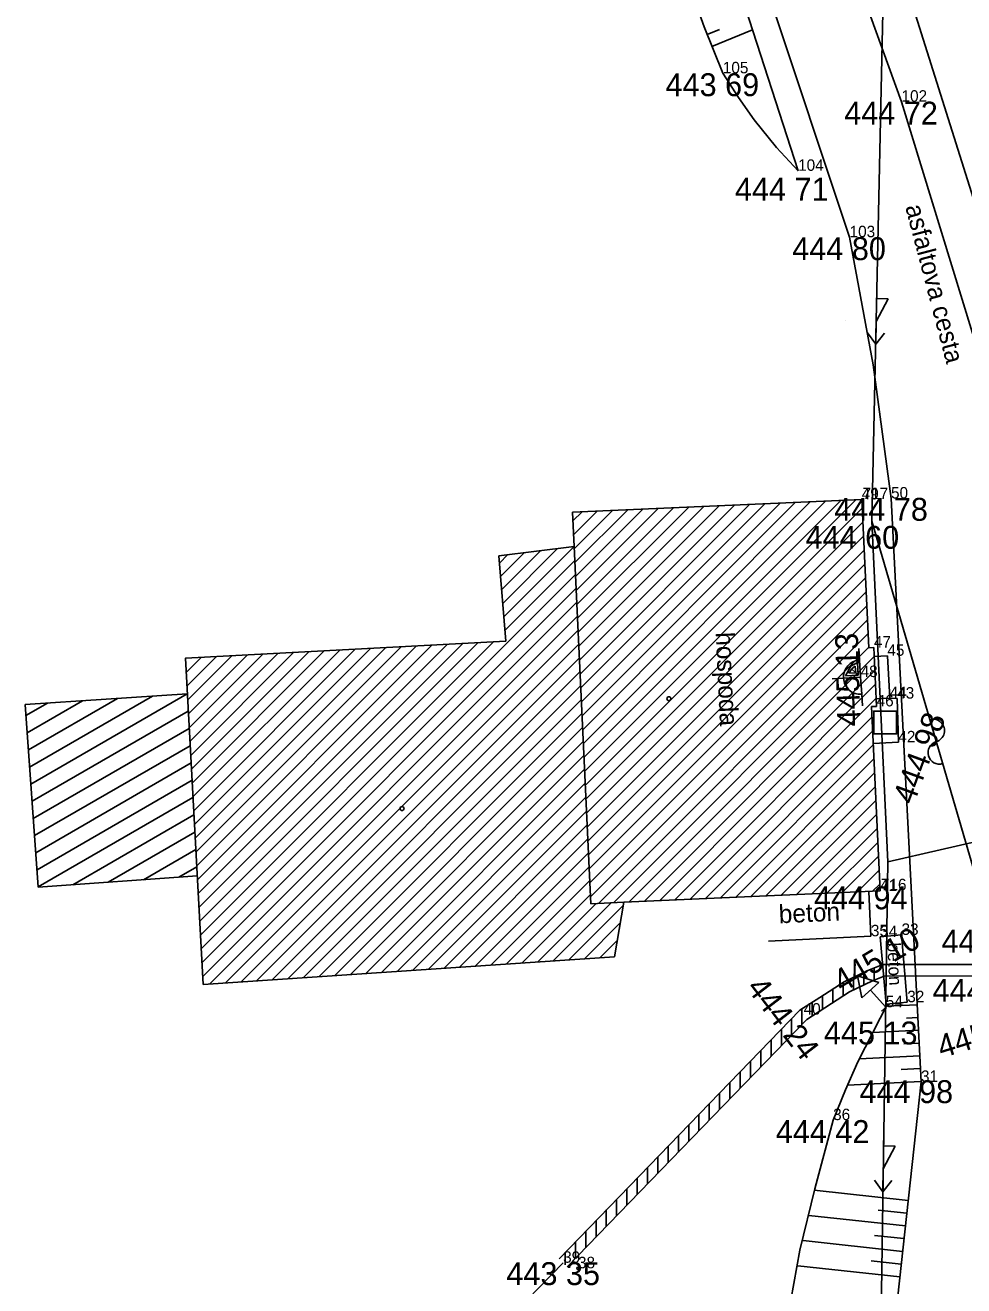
# Model space of a CAD drawing. Extents: x -559180 to -551373, y -1076947 to -1072071.
# Drawn here: x -553907.3 to -553866.3, y -1074543.7 to -1074488.6 of the extents above; entities that cross this region are included whole.
import ezdxf

# ---------------------------------------------------------------- set-up
doc = ezdxf.new("R2010")
doc.units = 0
for name, color, linetype in [('13_PLOTY', 7, 'Continuous'), ('14_BUDOVY', 7, 'Continuous'), ('17_KOMUNIKACE', 7, 'Continuous'), ('18_POLOHOPIS', 7, 'Continuous'), ('1_VODA_ZN', 7, 'Continuous'), ('20_EL_ZN', 7, 'Continuous'), ('26_SRAFY', 7, 'Continuous'), ('27_HRANA_PATA', 7, 'Continuous'), ('28_VODA', 7, 'Continuous'), ('30_SDEL_ZN', 7, 'Continuous'), ('31_SDELOVACI', 7, 'Continuous'), ('32', 7, 'Continuous'), ('3_BODY', 7, 'Continuous'), ('47_ZN_STAV_OBJ$', 7, 'Continuous'), ('48_DOPRAVA_ZN', 7, 'Continuous'), ('50_TEPLO_ZN', 7, 'Continuous'), ('52_POPIS_UCELOVY', 7, 'Continuous'), ('6_VYSKY', 7, 'Continuous'), ('NNnadzemní', 7, 'Continuous')]:
    doc.layers.add(name, color=color, linetype=linetype)

# ---------------------------------------------------------------- blocks, each defined once
blk = doc.blocks.new('T')
at = {"layer": '6_VYSKY'}
blk.add_circle((0, 0), 0.05, dxfattribs=at)
blk = doc.blocks.new('VVH')
at = {"layer": '47_ZN_STAV_OBJ$'}
for p, q in [((-0.001, 0.746), (0, 1.246)), ((0, -0.004), (-0.001, 0.746)), ((0.1, 0.096), (0.099, 0.646)), ((0.099, 0.646), (0.5, 0.396)), ((0, -0.004), (0, 0)), ((0.1, 0.096), (0.2, 0.196)), ((0.65, 0.096), (0.1, 0.096)), ((0.399, 0.346), (0.199, 0.496)), ((0.199, 0.496), (0.2, 0.196)), ((0.2, 0.196), (0.35, 0.346)), ((0.2, 0.196), (0.5, 0.196)), ((0.5, 0.196), (0.399, 0.346)), ((0.5, 0.396), (0.65, 0.096)), ((-1.251, -0.004), (-0.751, -0.004)), ((-0.751, -0.004), (0, -0.004)), ((0.75, -0.004), (0, -0.004)), ((0.75, -0.004), (1.25, -0.004))]:
    blk.add_line(p, q, dxfattribs=at)
for start, end in [(89.9999, 179.9999), (359.9999, 89.9999)]:
    blk.add_arc((0, -0.004), 0.75, start, end, dxfattribs=at)
blk = doc.blocks.new('DZ')
at = {"layer": '48_DOPRAVA_ZN'}
for p, q in [((-0.5, 1), (0, 1.85)), ((0, 1.85), (0.5, 1)), ((-0.5, 1), (0.5, 1)), ((0, 0), (0, 1)), ((-0.25, 0), (0.25, 0))]:
    blk.add_line(p, q, dxfattribs=at)
blk = doc.blocks.new('BZ')
at = {"layer": '47_ZN_STAV_OBJ$'}
blk.add_circle((0, 0), 0.0875, dxfattribs=at)
blk = doc.blocks.new('VOTOK')
at = {"layer": '28_VODA'}
for p, q in [((-3, 0), (0, 0)), ((-0.75, 0.281), (0, 0)), ((0, 0), (-0.75, -0.281))]:
    blk.add_line(p, q, dxfattribs=at)
blk = doc.blocks.new('SA')
at = {"layer": '50_TEPLO_ZN'}
blk.add_lwpolyline([(-0.5, -0.5), (0.5, -0.5), (0.5, 0.5), (-0.5, 0.5)], close=True, dxfattribs=at)
blk = doc.blocks.new('POINT_DISPLAY')
blk.add_line((0, 0), (0, 0))
blk = doc.blocks.new('ELNN')
at = {"layer": '20_EL_ZN'}
for p, q in [((0, 0), (0.5, 0)), ((0.5, 0), (0.5, 0.5)), ((0.5, 0.5), (1.5, 0)), ((1.5, 0), (2.5, 0))]:
    blk.add_line(p, q, dxfattribs=at)
blk.add_lwpolyline([(2, 0.375), (2.5, 0), (2, -0.375)], dxfattribs=at)
blk = doc.blocks.new('SDEN')
at = {"layer": '30_SDEL_ZN'}
for centre, start, end in [((0.5, 0), 359.9999, 179.9999), ((1.5, 0), 179.9999, 359.9999)]:
    blk.add_arc(centre, 0.5, start, end, dxfattribs=at)

msp = doc.modelspace()

# ---------------------------------------------------------------- linework, layer by layer
at = {"layer": '13_PLOTY'}
msp.add_line((-553869.46, -1074484.9), (-553861.02, -1074511.74), dxfattribs=at)
at = {"layer": '14_BUDOVY'}
for p, q in [((-553883.42, -1074509.9), (-553870.78, -1074509.34)), ((-553870.78, -1074509.34), (-553870.477, -1074515.821)), ((-553883.35, -1074511.4), (-553883.42, -1074509.9)), ((-553883.35, -1074511.4), (-553886.64, -1074511.8)), ((-553882.62, -1074527), (-553883.35, -1074511.4)), ((-553886.64, -1074511.8), (-553886.34, -1074515.53)), ((-553886.34, -1074515.53), (-553900.34, -1074516.28)), ((-553870.477, -1074515.821), (-553870.25, -1074515.81)), ((-553870.25, -1074515.81), (-553870.146, -1074518.047)), ((-553900.34, -1074516.28), (-553899.56, -1074530.53)), ((-553900.255, -1074517.829), (-553907.34, -1074518.3)), ((-553870.146, -1074518.047), (-553870.13, -1074518.38)), ((-553907.34, -1074518.3), (-553906.77, -1074526.28)), ((-553870.13, -1074518.38), (-553870.356, -1074518.391)), ((-553870.356, -1074518.391), (-553869.98, -1074526.44)), ((-553906.77, -1074526.28), (-553899.82, -1074525.782)), ((-553869.98, -1074526.44), (-553881.175, -1074526.936)), ((-553881.175, -1074526.936), (-553882.62, -1074527)), ((-553881.59, -1074529.32), (-553881.175, -1074526.936)), ((-553881.59, -1074529.32), (-553899.56, -1074530.53))]:
    msp.add_line(p, q, dxfattribs=at)
at = {"layer": '17_KOMUNIKACE'}
for p, q in [((-553871.31, -1074497.89), (-553883.55, -1074461.09)), ((-553869.04, -1074491.97), (-553872.64, -1074482.01)), ((-553868.19, -1074534.78), (-553869.5, -1074509.3)), ((-553869.76, -1074549.23), (-553868.19, -1074534.78))]:
    msp.add_line(p, q, dxfattribs=at)
for points in [[(-553869.04, -1074491.97), (-553865.94, -1074502.084), (-553864.683, -1074506.086), (-553863.35, -1074509.91)], [(-553871.31, -1074497.89), (-553870.283, -1074503.456), (-553869.5, -1074509.3)]]:
    msp.add_lwpolyline(points, dxfattribs=at)
at = {"layer": '18_POLOHOPIS'}
for p, q in [((-553870.232, -1074516.197), (-553869.66, -1074516.17)), ((-553869.56, -1074518.02), (-553869.66, -1074516.17)), ((-553870.146, -1074518.047), (-553869.56, -1074518.02)), ((-553869.23, -1074518.04), (-553869.56, -1074518.02)), ((-553869.18, -1074519.95), (-553869.23, -1074518.04)), ((-553870.281, -1074520.001), (-553869.18, -1074519.95)), ((-553870.472, -1074526.463), (-553870.38, -1074528.42)), ((-553874.853, -1074528.63), (-553870.38, -1074528.42)), ((-553869.04, -1074528.36), (-553869.97, -1074528.439)), ((-553869.72, -1074531.379), (-553869.97, -1074528.439)), ((-553868.79, -1074531.3), (-553869.04, -1074528.36)), ((-553868.79, -1074531.3), (-553869.72, -1074531.379))]:
    msp.add_line(p, q, dxfattribs=at)
at = {"layer": '26_SRAFY'}
for p, q in [((-553876.991, -1074488.82), (-553877.536, -1074489.041)), ((-553875.551, -1074488.832), (-553877.328, -1074489.553)), ((-553869.71, -1074531.479), (-553868.363, -1074531.41)), ((-553868.825, -1074531.993), (-553868.335, -1074531.968)), ((-553870.3, -1074532.629), (-553868.306, -1074532.527)), ((-553868.94, -1074533.119), (-553868.277, -1074533.085)), ((-553870.885, -1074533.778), (-553868.248, -1074533.643)), ((-553869.056, -1074534.244), (-553868.22, -1074534.201)), ((-553871.407, -1074534.925), (-553868.191, -1074534.759)), ((-553872.853, -1074539.514), (-553868.753, -1074539.959)), ((-553873.094, -1074540.612), (-553868.873, -1074541.071)), ((-553870.061, -1074540.38), (-553868.813, -1074540.515)), ((-553873.334, -1074541.71), (-553868.994, -1074542.182)), ((-553870.218, -1074541.487), (-553868.934, -1074541.626)), ((-553873.575, -1074542.809), (-553869.115, -1074543.293)), ((-553870.375, -1074542.594), (-553869.055, -1074542.738))]:
    msp.add_line(p, q, dxfattribs=at)
at = {"layer": '27_HRANA_PATA'}
msp.add_line((-553873.56, -1074494.99), (-553883.91, -1074462.97), dxfattribs=at)
for points in [[(-553876.85, -1074490.73), (-553877.671, -1074488.708), (-553878.601, -1074486.087), (-553880.65, -1074479.26)], [(-553873.56, -1074494.99), (-553874.503, -1074493.967), (-553875.475, -1074492.767), (-553876.161, -1074491.794), (-553876.85, -1074490.73)], [(-553872.03, -1074536.45), (-553871.497, -1074535.125), (-553870.951, -1074533.908), (-553869.662, -1074531.374)], [(-553872.03, -1074536.45), (-553872.837, -1074539.447), (-553873.483, -1074542.131), (-553873.88, -1074544.317), (-553874.12, -1074546.07)]]:
    msp.add_lwpolyline(points, dxfattribs=at)
at = {"layer": '28_VODA'}
for p, q in [((-553869.845, -1074529.659), (-553865.102, -1074529.65)), ((-553869.794, -1074530.158), (-553865.157, -1074530.149)), ((-553884.009, -1074542.505), (-553873.48, -1074531.646)), ((-553883.65, -1074542.854), (-553873.184, -1074532.06))]:
    msp.add_line(p, q, dxfattribs=at)
for points in [[(-553873.48, -1074531.646), (-553872.608, -1074531.094), (-553871.555, -1074530.416), (-553870.516, -1074529.909), (-553869.938, -1074529.677)], [(-553873.184, -1074532.06), (-553871.309, -1074530.852), (-553870.312, -1074530.367), (-553869.794, -1074530.158)]]:
    msp.add_lwpolyline(points, dxfattribs=at)
at = {"layer": '31_SDELOVACI'}
msp.add_line((-553863.74, -1074532.89), (-553870.335, -1074510.284), dxfattribs=at)
at = {"layer": '32'}
for p, q in [((-553882.919, -1074520.614), (-553871.685, -1074509.38)), ((-553882.89, -1074521.222), (-553871.019, -1074509.351)), ((-553883.402, -1074510.279), (-553883.005, -1074509.882)), ((-553883.374, -1074510.887), (-553882.339, -1074509.852)), ((-553883.345, -1074511.495), (-553881.673, -1074509.823)), ((-553883.317, -1074512.103), (-553881.007, -1074509.793)), ((-553883.289, -1074512.711), (-553880.341, -1074509.764)), ((-553883.26, -1074513.319), (-553879.676, -1074509.734)), ((-553883.232, -1074513.927), (-553879.01, -1074509.705)), ((-553883.203, -1074514.534), (-553878.344, -1074509.675)), ((-553883.175, -1074515.142), (-553877.678, -1074509.646)), ((-553883.146, -1074515.75), (-553877.012, -1074509.616)), ((-553883.118, -1074516.358), (-553876.346, -1074509.587)), ((-553883.089, -1074516.966), (-553875.68, -1074509.557)), ((-553883.061, -1074517.574), (-553875.014, -1074509.528)), ((-553883.033, -1074518.182), (-553874.348, -1074509.498)), ((-553883.004, -1074518.79), (-553873.683, -1074509.469)), ((-553882.976, -1074519.398), (-553873.017, -1074509.439)), ((-553882.947, -1074520.006), (-553872.351, -1074509.41)), ((-553882.862, -1074521.83), (-553870.762, -1074509.73)), ((-553882.833, -1074522.438), (-553870.733, -1074510.338)), ((-553882.805, -1074523.046), (-553870.705, -1074510.946)), ((-553886.52, -1074513.297), (-553884.799, -1074511.576)), ((-553886.472, -1074513.886), (-553884.074, -1074511.488)), ((-553886.425, -1074514.475), (-553883.35, -1074511.4)), ((-553882.777, -1074523.654), (-553870.677, -1074511.554)), ((-553886.614, -1074512.119), (-553886.248, -1074511.752)), ((-553886.567, -1074512.708), (-553885.523, -1074511.664)), ((-553886.377, -1074515.064), (-553883.322, -1074512.008)), ((-553899.645, -1074528.968), (-553883.293, -1074512.616)), ((-553882.748, -1074524.262), (-553870.648, -1074512.162)), ((-553899.612, -1074529.572), (-553883.265, -1074513.224)), ((-553882.72, -1074524.87), (-553870.62, -1074512.77)), ((-553882.691, -1074525.478), (-553870.591, -1074513.378)), ((-553899.579, -1074530.175), (-553883.236, -1074513.832)), ((-553882.663, -1074526.086), (-553870.563, -1074513.986)), ((-553899.279, -1074530.511), (-553883.208, -1074514.44)), ((-553882.634, -1074526.694), (-553870.534, -1074514.594)), ((-553898.597, -1074530.465), (-553883.179, -1074515.048)), ((-553882.29, -1074526.985), (-553870.506, -1074515.202)), ((-553900.042, -1074521.728), (-553894.269, -1074515.955)), ((-553900.009, -1074522.331), (-553893.596, -1074515.919)), ((-553899.976, -1074522.935), (-553892.924, -1074515.883)), ((-553899.943, -1074523.538), (-553892.251, -1074515.847)), ((-553899.91, -1074524.141), (-553891.579, -1074515.811)), ((-553899.877, -1074524.745), (-553890.907, -1074515.775)), ((-553899.844, -1074525.348), (-553890.234, -1074515.739)), ((-553899.811, -1074525.951), (-553889.562, -1074515.703)), ((-553899.778, -1074526.555), (-553888.889, -1074515.667)), ((-553899.745, -1074527.158), (-553888.217, -1074515.631)), ((-553899.712, -1074527.762), (-553887.545, -1074515.595)), ((-553899.679, -1074528.365), (-553886.872, -1074515.559)), ((-553897.914, -1074530.419), (-553883.151, -1074515.656)), ((-553881.624, -1074526.956), (-553870.478, -1074515.81)), ((-553900.339, -1074516.298), (-553900.32, -1074516.279)), ((-553900.306, -1074516.901), (-553899.648, -1074516.243)), ((-553900.273, -1074517.504), (-553898.976, -1074516.207)), ((-553900.24, -1074518.108), (-553898.303, -1074516.171)), ((-553900.207, -1074518.711), (-553897.631, -1074516.135)), ((-553900.174, -1074519.314), (-553896.958, -1074516.099)), ((-553900.141, -1074519.918), (-553896.286, -1074516.063)), ((-553900.108, -1074520.521), (-553895.614, -1074516.027)), ((-553900.075, -1074521.124), (-553894.941, -1074515.991)), ((-553897.232, -1074530.373), (-553883.122, -1074516.264)), ((-553880.958, -1074526.926), (-553870.232, -1074516.2)), ((-553896.55, -1074530.327), (-553883.094, -1074516.872)), ((-553880.292, -1074526.897), (-553870.204, -1074516.808)), ((-553895.867, -1074530.281), (-553883.066, -1074517.479)), ((-553879.626, -1074526.867), (-553870.175, -1074517.417)), ((-553907.252, -1074519.531), (-553904.832, -1074518.133)), ((-553907.199, -1074520.279), (-553903.306, -1074518.032)), ((-553907.145, -1074521.028), (-553901.781, -1074517.93)), ((-553907.092, -1074521.776), (-553900.255, -1074517.829)), ((-553895.185, -1074530.235), (-553883.037, -1074518.087)), ((-553878.96, -1074526.838), (-553870.147, -1074518.025)), ((-553907.306, -1074518.782), (-553906.358, -1074518.235)), ((-553907.038, -1074522.525), (-553900.214, -1074518.585)), ((-553894.503, -1074530.189), (-553883.009, -1074518.695)), ((-553878.294, -1074526.808), (-553870.335, -1074518.849)), ((-553906.985, -1074523.273), (-553900.172, -1074519.34)), ((-553893.82, -1074530.144), (-553882.98, -1074519.303)), ((-553877.628, -1074526.779), (-553870.306, -1074519.457)), ((-553906.931, -1074524.022), (-553900.131, -1074520.096)), ((-553893.138, -1074530.098), (-553882.952, -1074519.911)), ((-553876.963, -1074526.749), (-553870.278, -1074520.065)), ((-553906.878, -1074524.77), (-553900.09, -1074520.851)), ((-553892.456, -1074530.052), (-553882.923, -1074520.519)), ((-553876.297, -1074526.72), (-553870.249, -1074520.673)), ((-553891.773, -1074530.006), (-553882.895, -1074521.127)), ((-553875.631, -1074526.69), (-553870.221, -1074521.281)), ((-553906.824, -1074525.519), (-553900.048, -1074521.607)), ((-553891.091, -1074529.96), (-553882.866, -1074521.735)), ((-553874.965, -1074526.661), (-553870.193, -1074521.889)), ((-553906.771, -1074526.267), (-553900.007, -1074522.362)), ((-553890.409, -1074529.914), (-553882.838, -1074522.343)), ((-553874.299, -1074526.631), (-553870.164, -1074522.497)), ((-553905.254, -1074526.171), (-553899.966, -1074523.118)), ((-553889.726, -1074529.868), (-553882.809, -1074522.951)), ((-553873.633, -1074526.602), (-553870.136, -1074523.105)), ((-553889.044, -1074529.822), (-553882.781, -1074523.559)), ((-553903.713, -1074526.061), (-553899.924, -1074523.874)), ((-553888.362, -1074529.776), (-553882.753, -1074524.167)), ((-553872.967, -1074526.572), (-553870.107, -1074523.713)), ((-553902.172, -1074525.951), (-553899.883, -1074524.629)), ((-553887.679, -1074529.73), (-553882.724, -1074524.775)), ((-553872.301, -1074526.543), (-553870.079, -1074524.321)), ((-553871.635, -1074526.513), (-553870.051, -1074524.929)), ((-553900.631, -1074525.84), (-553899.842, -1074525.385)), ((-553886.997, -1074529.684), (-553882.696, -1074525.383)), ((-553870.969, -1074526.484), (-553870.022, -1074525.537)), ((-553886.315, -1074529.638), (-553882.667, -1074525.991)), ((-553870.304, -1074526.454), (-553869.994, -1074526.145)), ((-553885.632, -1074529.592), (-553882.639, -1074526.599)), ((-553884.95, -1074529.546), (-553882.394, -1074526.99)), ((-553884.268, -1074529.5), (-553881.728, -1074526.96)), ((-553883.585, -1074529.454), (-553881.198, -1074527.067)), ((-553882.903, -1074529.408), (-553881.332, -1074527.837)), ((-553882.221, -1074529.362), (-553881.466, -1074528.608)), ((-553871.144, -1074530.772), (-553871.144, -1074530.215)), ((-553870.694, -1074530.553), (-553870.694, -1074529.996)), ((-553870.244, -1074530.34), (-553870.244, -1074529.8)), ((-553872.044, -1074531.326), (-553872.044, -1074530.731)), ((-553871.594, -1074531.036), (-553871.594, -1074530.441)), ((-553872.944, -1074531.905), (-553872.944, -1074531.309)), ((-553872.494, -1074531.615), (-553872.494, -1074531.021)), ((-553873.394, -1074532.277), (-553873.394, -1074531.598)), ((-553874.294, -1074533.205), (-553874.294, -1074532.485)), ((-553873.844, -1074532.741), (-553873.844, -1074532.021)), ((-553874.744, -1074533.669), (-553874.744, -1074532.949)), ((-553875.194, -1074534.133), (-553875.194, -1074533.413)), ((-553875.644, -1074534.597), (-553875.644, -1074533.877)), ((-553876.094, -1074535.061), (-553876.094, -1074534.341)), ((-553876.544, -1074535.525), (-553876.544, -1074534.806)), ((-553877.444, -1074536.454), (-553877.444, -1074535.734)), ((-553876.994, -1074535.989), (-553876.994, -1074535.27)), ((-553877.894, -1074536.918), (-553877.894, -1074536.198)), ((-553878.344, -1074537.382), (-553878.344, -1074536.662)), ((-553878.794, -1074537.846), (-553878.794, -1074537.126)), ((-553879.244, -1074538.31), (-553879.244, -1074537.59)), ((-553880.144, -1074539.238), (-553880.144, -1074538.519)), ((-553879.694, -1074538.774), (-553879.694, -1074538.055)), ((-553880.594, -1074539.702), (-553880.594, -1074538.983)), ((-553881.044, -1074540.166), (-553881.044, -1074539.447)), ((-553881.494, -1074540.63), (-553881.494, -1074539.911)), ((-553881.944, -1074541.095), (-553881.944, -1074540.375)), ((-553882.844, -1074542.023), (-553882.844, -1074541.303)), ((-553882.394, -1074541.559), (-553882.394, -1074540.839)), ((-553883.294, -1074542.487), (-553883.294, -1074541.768)), ((-553883.744, -1074542.763), (-553883.744, -1074542.232))]:
    msp.add_line(p, q, dxfattribs=at)
at = {"layer": 'NNnadzemní'}
for p, q in [((-553869.66, -1074479.13), (-553870.335, -1074510.284)), ((-553870.335, -1074510.284), (-553869.639, -1074525.168)), ((-553869.639, -1074525.168), (-553834.15, -1074517.05)), ((-553869.639, -1074525.168), (-553870.202, -1074562.934))]:
    msp.add_line(p, q, dxfattribs=at)

# ---------------------------------------------------------------- block references
at = {"layer": '1_VODA_ZN'}
for p in [(-553876.85, -1074490.73), (-553869.04, -1074491.97), (-553873.56, -1074494.99), (-553871.31, -1074497.89), (-553871.5, -1074501.53), (-553870.78, -1074509.34), (-553870.74, -1074509.33), (-553869.5, -1074509.3), (-553870.25, -1074515.81), (-553869.66, -1074516.17), (-553870.83, -1074517.1), (-553869.56, -1074518.02), (-553869.23, -1074518.04), (-553870.13, -1074518.38), (-553869.18, -1074519.95), (-553869.98, -1074526.44), (-553869.94, -1074526.41), (-553870.38, -1074528.42), (-553869.97, -1074528.45), (-553869.04, -1074528.36), (-553868.79, -1074531.3), (-553873.32, -1074531.84), (-553869.73, -1074531.52), (-553868.19, -1074534.78), (-553872.03, -1074536.45), (-553883.83, -1074542.68), (-553883.18, -1074542.92)]:
    msp.add_blockref('POINT_DISPLAY', p, dxfattribs=at)
at = {"layer": '20_EL_ZN'}
for p, xscale, yscale, rotation in [((-553870.114, -1074500.068), 1.0000018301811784, 1.0000018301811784, -91.24127036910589), ((-553869.817, -1074537.079), 0.9999993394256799, 0.99999933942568, -90.85407409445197)]:
    msp.add_blockref('ELNN', p, dxfattribs=dict(at, xscale=xscale, yscale=yscale, rotation=rotation))
at = {"layer": '28_VODA', "xscale": 0.9999986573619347, "yscale": 0.9999986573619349, "rotation": -134.20647202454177}
msp.add_blockref('VOTOK', (-553885.922, -1074544.83), dxfattribs=at)
at = {"layer": '30_SDEL_ZN', "xscale": 0.9999994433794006, "yscale": 0.9999994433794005, "rotation": 106.26398266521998}
msp.add_blockref('SDEN', (-553867.244, -1074520.881), dxfattribs=at)
at = {"layer": '47_ZN_STAV_OBJ$', "xscale": 0.9999981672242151, "yscale": 0.9999981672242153, "rotation": 93.56949416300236}
msp.add_blockref('VVH', (-553870.834, -1074517.104), dxfattribs=at)
at = {"layer": '47_ZN_STAV_OBJ$'}
for p in [(-553879.21, -1074518.045), (-553890.871, -1074522.842)]:
    msp.add_blockref('BZ', p, dxfattribs=at)
at = {"layer": '48_DOPRAVA_ZN', "xscale": 1.0000001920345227, "yscale": 1.0000001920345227, "rotation": 42.075264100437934}
msp.add_blockref('DZ', (-553869.73, -1074531.52), dxfattribs=at)
at = {"layer": '50_TEPLO_ZN'}
msp.add_blockref('SA', (-553869.757, -1074519.085), dxfattribs=at)
at = {"layer": '6_VYSKY'}
msp.add_blockref('T', (-553883.18, -1074542.92), dxfattribs=at)
msp.add_blockref('T', (-553883.18, -1074542.92), dxfattribs=at)

# ---------------------------------------------------------------- texts
at = {"layer": '3_BODY'}
for s, p in [('105', (-553876.85, -1074490.73)), ('102', (-553869.04, -1074491.97)), ('104', (-553873.56, -1074494.99)), ('103', (-553871.31, -1074497.89)), ('717', (-553870.74, -1074509.33)), ('50', (-553869.5, -1074509.3)), ('49', (-553870.78, -1074509.34)), ('47', (-553870.25, -1074515.81)), ('45', (-553869.66, -1074516.17)), ('48', (-553870.83, -1074517.1)), ('44', (-553869.56, -1074518.02)), ('43', (-553869.23, -1074518.04)), ('46', (-553870.13, -1074518.38)), ('42', (-553869.18, -1074519.95)), ('41', (-553869.98, -1074526.44)), ('716', (-553869.94, -1074526.41)), ('35', (-553870.38, -1074528.42)), ('34', (-553869.97, -1074528.45)), ('33', (-553869.04, -1074528.36)), ('32', (-553868.79, -1074531.3)), ('40', (-553873.32, -1074531.84)), ('54', (-553869.73, -1074531.52)), ('31', (-553868.19, -1074534.78)), ('36', (-553872.03, -1074536.45)), ('39', (-553883.83, -1074542.68)), ('38', (-553883.18, -1074542.92))]:
    msp.add_text(s, height=0.5, dxfattribs=at).set_placement(p)
at = {"layer": '52_POPIS_UCELOVY'}
for s, height, rotation, p in [('asfaltova cesta', 0.79997, 284.6966, (-553868.883, -1074496.56)), ('hospoda', 0.8, 272.6746, (-553877.164, -1074515.153)), ('beton', 0.8, 2.688, (-553874.39, -1074527.855)), ('beton', 0.56, 272.688, (-553869.664, -1074528.709))]:
    msp.add_text(s, height=height, rotation=rotation, dxfattribs=at).set_placement(p)
at = {"layer": '6_VYSKY'}
for s, p in [('443 69', (-553879.355, -1074491.73)), ('444 72', (-553871.545, -1074492.97)), ('444 71', (-553876.32, -1074496.296)), ('444 80', (-553873.815, -1074498.89)), ('444 78', (-553871.979, -1074510.274)), ('444 60', (-553873.235, -1074511.496)), ('444 94', (-553872.867, -1074527.243)), ('445 11', (-553867.291, -1074529.138)), ('444 40', (-553867.686, -1074531.283)), ('445 13', (-553872.432, -1074533.145)), ('444 98', (-553870.878, -1074535.707)), ('444 42', (-553874.535, -1074537.45)), ('443 35', (-553886.31, -1074543.654))]:
    msp.add_text(s, height=1, dxfattribs=at).set_placement(p)
for s, rotation, p in [('445 13', 91.4882, (-553870.842, -1074519.248)), ('444 98', 69.7658, (-553868.511, -1074522.72)), ('445 10', 30.7247, (-553871.644, -1074530.913)), ('444 24', 307.563, (-553875.852, -1074530.679)), ('445 07', 17.2171, (-553867.291, -1074533.755))]:
    msp.add_text(s, height=1, rotation=rotation, dxfattribs=at).set_placement(p)

doc.saveas('drawing.dxf')
